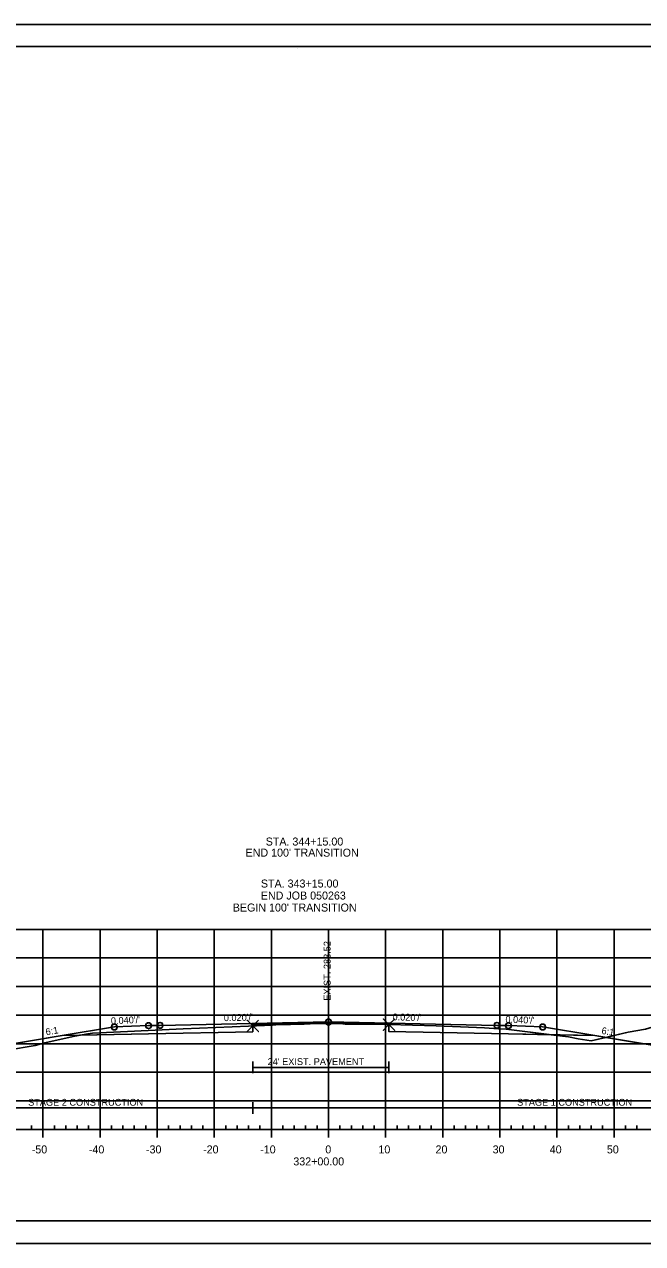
# Model space of a CAD drawing. Extents: x 1365647 to 1367999, y 387113 to 400173.
# Drawn here: x 1365840.8 to 1365949.1, y 399959.7 to 400173 of the extents above; entities that cross this region are included whole.
import ezdxf

# ---------------------------------------------------------------- set-up
doc = ezdxf.new("R2010")
doc.units = 0
for name, color, linetype in [('R_Alt Surface', 7, 'Continuous'), ('R_Axis', 7, 'Continuous'), ('R_Axis Annot', 7, 'Continuous'), ('R_Border', 7, 'Continuous'), ('R_Contours', 7, 'Continuous'), ('R_Exist Surface', 7, 'Continuous'), ('R_Fin Surface', 7, 'Continuous'), ('R_Fin Surface Annot', 7, 'Continuous'), ('R_Grid', 7, 'Continuous'), ('R_No Plot', 7, 'Continuous'), ('R_Water', 7, 'Continuous'), ('R_Xsect Elev', 7, 'Continuous')]:
    doc.layers.add(name, color=color, linetype=linetype)

msp = doc.modelspace()

# ---------------------------------------------------------------- linework, layer by layer
at = {"layer": 'R_Alt Surface'}
msp.add_lwpolyline([(1365847.47, 399996.07), (1365862.59, 399996.37), (1365880.82, 399996.74), (1365880.82, 399998.03), (1365894.09, 399998.29), (1365904.68, 399998.08), (1365904.68, 399996.79), (1365925.59, 399996.37), (1365940.72, 399996.07)], dxfattribs=at)
at = {"layer": 'R_Axis'}
for p, q in [((1365842.09, 399979.66), (1365842.09, 399980.36)), ((1365846.09, 399979.66), (1365846.09, 399980.36)), ((1365848.09, 399979.66), (1365848.09, 399980.36)), ((1365850.09, 399979.66), (1365850.09, 399980.36)), ((1365852.09, 399979.66), (1365852.09, 399980.36)), ((1365856.09, 399979.66), (1365856.09, 399980.36)), ((1365858.09, 399979.66), (1365858.09, 399980.36)), ((1365860.09, 399979.66), (1365860.09, 399980.36)), ((1365862.09, 399979.66), (1365862.09, 399980.36)), ((1365866.09, 399979.66), (1365866.09, 399980.36)), ((1365868.09, 399979.66), (1365868.09, 399980.36)), ((1365870.09, 399979.66), (1365870.09, 399980.36)), ((1365872.09, 399979.66), (1365872.09, 399980.36)), ((1365876.09, 399979.66), (1365876.09, 399980.36)), ((1365878.09, 399979.66), (1365878.09, 399980.36)), ((1365880.09, 399979.66), (1365880.09, 399980.36)), ((1365882.09, 399979.66), (1365882.09, 399980.36)), ((1365886.09, 399979.66), (1365886.09, 399980.36)), ((1365888.09, 399979.66), (1365888.09, 399980.36)), ((1365890.09, 399979.66), (1365890.09, 399980.36)), ((1365892.09, 399979.66), (1365892.09, 399980.36)), ((1365896.09, 399979.66), (1365896.09, 399980.36)), ((1365898.09, 399979.66), (1365898.09, 399980.36)), ((1365900.09, 399979.66), (1365900.09, 399980.36)), ((1365902.09, 399979.66), (1365902.09, 399980.36)), ((1365906.09, 399979.66), (1365906.09, 399980.36)), ((1365908.09, 399979.66), (1365908.09, 399980.36)), ((1365910.09, 399979.66), (1365910.09, 399980.36)), ((1365912.09, 399979.66), (1365912.09, 399980.36)), ((1365916.09, 399979.66), (1365916.09, 399980.36)), ((1365918.09, 399979.66), (1365918.09, 399980.36)), ((1365920.09, 399979.66), (1365920.09, 399980.36)), ((1365922.09, 399979.66), (1365922.09, 399980.36)), ((1365926.09, 399979.66), (1365926.09, 399980.36)), ((1365928.09, 399979.66), (1365928.09, 399980.36)), ((1365930.09, 399979.66), (1365930.09, 399980.36)), ((1365932.09, 399979.66), (1365932.09, 399980.36)), ((1365936.09, 399979.66), (1365936.09, 399980.36)), ((1365938.09, 399979.66), (1365938.09, 399980.36)), ((1365940.09, 399979.66), (1365940.09, 399980.36)), ((1365942.09, 399979.66), (1365942.09, 399980.36)), ((1365946.09, 399979.66), (1365946.09, 399980.36)), ((1365948.09, 399979.66), (1365948.09, 399980.36)), ((1365749.09, 399979.66), (1366039.09, 399979.66)), ((1365844.09, 399978.26), (1365844.09, 399979.66)), ((1365854.09, 399978.26), (1365854.09, 399979.66)), ((1365864.09, 399978.26), (1365864.09, 399979.66)), ((1365874.09, 399978.26), (1365874.09, 399979.66)), ((1365884.09, 399978.26), (1365884.09, 399979.66)), ((1365894.09, 399978.26), (1365894.09, 399979.66)), ((1365904.09, 399978.26), (1365904.09, 399979.66)), ((1365914.09, 399978.26), (1365914.09, 399979.66)), ((1365924.09, 399978.26), (1365924.09, 399979.66)), ((1365934.09, 399978.26), (1365934.09, 399979.66)), ((1365944.09, 399978.26), (1365944.09, 399979.66))]:
    msp.add_line(p, q, dxfattribs=at)
at = {"layer": 'R_Border'}
for p, q in [((1365736.09, 400169.12), (1366052.27, 400169.12)), ((1365888.61, 400168.86), (1365888.61, 400168.86)), ((1365888.61, 400168.86), (1365888.61, 400168.86)), ((1366052.27, 399963.66), (1365736.09, 399963.66))]:
    msp.add_line(p, q, dxfattribs=at)
at = {"layer": 'R_Contours'}
for points in [[(1365942.63, 399995.75), (1365946.57, 399996.66), (1365949.57, 399997.21), (1365951.33, 399997.7), (1365955.15, 399998.93), (1365959.59, 400000.44), (1365964.81, 400002.26), (1365966.02, 400002.63), (1365967.17, 400002.85), (1365976.25, 400005.02), (1365979.16, 400005.72), (1365979.95, 400005.88), (1365980.97, 400005.99), (1365987.82, 400006.59), (1365990.4, 400006.84), (1365992.51, 400006.9), (1365953.59, 399993.92)], [(1365850.59, 399996.13), (1365851.95, 399996.41), (1365852.77, 399996.48), (1365868.62, 399997.27), (1365880.1, 399997.74), (1365880.82, 399997.77), (1365880.82, 399996.74), (1365862.59, 399996.37)], [(1365880.82, 399997.77), (1365881.11, 399997.78), (1365881.49, 399997.8), (1365884.3, 399997.91), (1365884.88, 399997.94), (1365887.04, 399998.02), (1365887.45, 399998.03), (1365889.44, 399998.07), (1365889.68, 399998.08), (1365889.84, 399998.1), (1365892.01, 399998.21), (1365892.24, 399998.2), (1365892.65, 399998.18), (1365892.74, 399998.17), (1365893.24, 399998.18), (1365893.57, 399998.17), (1365896.59, 399998.12), (1365897.01, 399998.1), (1365897.3, 399998.1), (1365900.15, 399998.08), (1365900.66, 399998.06), (1365904.31, 399997.99), (1365904.68, 399997.99), (1365904.68, 399998.08), (1365894.09, 399998.29), (1365880.82, 399998.03)], [(1365904.68, 399997.99), (1365912.95, 399997.77), (1365918.61, 399997.56), (1365921.41, 399997.41), (1365923.83, 399997.28), (1365925.19, 399997.22), (1365933.17, 399996.22), (1365925.59, 399996.37), (1365904.68, 399996.79)], [(1365835.27, 399994.04), (1365836.48, 399993.88), (1365837.25, 399993.63), (1365837.91, 399993.5), (1365842.72, 399994.37), (1365844.42, 399994.79), (1365849.39, 399995.89), (1365850.59, 399996.13), (1365847.47, 399996.07)], [(1365933.17, 399996.22), (1365933.56, 399996.17), (1365936.11, 399995.87), (1365937.81, 399995.52), (1365940.06, 399995.16), (1365942.63, 399995.75), (1365940.72, 399996.07)]]:
    msp.add_lwpolyline(points, close=True, dxfattribs=at)
at = {"layer": 'R_Exist Surface'}
msp.add_lwpolyline([(1365837.91, 399993.5), (1365842.72, 399994.37), (1365844.42, 399994.79), (1365849.39, 399995.89), (1365851.95, 399996.41), (1365852.77, 399996.48), (1365868.62, 399997.27), (1365880.1, 399997.74), (1365880.82, 399997.77), (1365881.11, 399997.78), (1365881.49, 399997.8), (1365884.3, 399997.91), (1365884.88, 399997.94), (1365887.04, 399998.02), (1365887.45, 399998.03), (1365889.44, 399998.07), (1365889.68, 399998.08), (1365889.84, 399998.1), (1365892.01, 399998.21), (1365892.24, 399998.2), (1365892.65, 399998.18), (1365892.74, 399998.17), (1365893.24, 399998.18), (1365893.57, 399998.17), (1365896.59, 399998.12), (1365897.01, 399998.1), (1365897.3, 399998.1), (1365900.15, 399998.08), (1365900.66, 399998.06), (1365904.31, 399997.99), (1365904.68, 399997.99), (1365912.95, 399997.77), (1365918.61, 399997.56), (1365921.41, 399997.41), (1365923.83, 399997.28), (1365925.19, 399997.22), (1365933.56, 399996.17), (1365936.11, 399995.87), (1365937.81, 399995.52), (1365940.06, 399995.16), (1365946.57, 399996.66), (1365949.57, 399997.21)], dxfattribs=at)
at = {"layer": 'R_Fin Surface'}
msp.add_lwpolyline([(1365823.78, 399995), (1365830.79, 399992.66), (1365834.59, 399993.92), (1365847.47, 399996.07), (1365856.59, 399997.59), (1365862.59, 399997.83), (1365864.59, 399997.87), (1365894.09, 399998.46), (1365923.59, 399997.87), (1365925.59, 399997.83), (1365931.59, 399997.59), (1365940.72, 399996.07), (1365953.59, 399993.92), (1365992.51, 400006.9)], dxfattribs=at)
at = {"layer": 'R_Grid'}
for p, q in [((1365749.09, 400014.66), (1366039.09, 400014.66)), ((1365844.09, 399979.66), (1365844.09, 400014.66)), ((1365854.09, 399979.66), (1365854.09, 400014.66)), ((1365864.09, 399979.66), (1365864.09, 400014.66)), ((1365874.09, 399979.66), (1365874.09, 400014.66)), ((1365884.09, 399979.66), (1365884.09, 400014.66)), ((1365894.09, 399979.66), (1365894.09, 400014.66)), ((1365904.09, 399979.66), (1365904.09, 400014.66)), ((1365914.09, 399979.66), (1365914.09, 400014.66)), ((1365924.09, 399979.66), (1365924.09, 400014.66)), ((1365934.09, 399979.66), (1365934.09, 400014.66)), ((1365944.09, 399979.66), (1365944.09, 400014.66)), ((1365749.09, 400009.66), (1366039.09, 400009.66)), ((1365749.09, 400004.66), (1366039.09, 400004.66)), ((1365749.09, 399999.66), (1366039.09, 399999.66)), ((1365749.09, 399994.66), (1366039.09, 399994.66)), ((1365749.09, 399989.66), (1366039.09, 399989.66)), ((1365749.09, 399984.66), (1366039.09, 399984.66)), ((1365749.09, 399979.66), (1366039.09, 399979.66))]:
    msp.add_line(p, q, dxfattribs=at)
at = {"layer": 'R_No Plot'}
for p, q in [((1365723.69, 400173.01), (1366057.03, 400173.01)), ((1365723.69, 399959.68), (1366057.03, 399959.68))]:
    msp.add_line(p, q, dxfattribs=at)
msp.add_lwpolyline([(1365723.69, 400173.01), (1366057.03, 400173.01), (1366057.03, 399959.68), (1365723.69, 399959.68)], close=True, dxfattribs=at)
for points in [[(1365880.82, 399997.77), (1365879.82, 399998.77), (1365880.82, 399997.77), (1365879.82, 399996.77), (1365880.82, 399997.77), (1365881.82, 399996.77), (1365880.82, 399997.77), (1365881.82, 399998.77)], [(1365904.68, 399997.99), (1365903.68, 399998.99), (1365904.68, 399997.99), (1365903.68, 399996.99), (1365904.68, 399997.99), (1365905.68, 399996.99), (1365904.68, 399997.99), (1365905.68, 399998.99)]]:
    msp.add_lwpolyline(points, dxfattribs=at)
for centre in [(1365856.59, 399997.59), (1365856.59, 399997.59), (1365856.59, 399997.57), (1365862.59, 399997.83), (1365862.59, 399997.83), (1365862.59, 399997.81), (1365864.59, 399997.87), (1365864.59, 399997.87), (1365864.59, 399997.85), (1365894.09, 399998.46), (1365894.09, 399998.46), (1365894.09, 399998.44), (1365923.59, 399997.87), (1365923.59, 399997.87), (1365923.59, 399997.85), (1365925.59, 399997.83), (1365925.59, 399997.83), (1365925.59, 399997.81), (1365931.59, 399997.59), (1365931.59, 399997.59), (1365931.59, 399997.57)]:
    msp.add_circle(centre, 0.5, dxfattribs=at)
at = {"layer": 'R_Water'}
for p, q in [((1365880.82, 399989.52), (1365880.82, 399991.52)), ((1365904.68, 399989.52), (1365904.68, 399991.52)), ((1365880.82, 399990.52), (1365904.68, 399990.52)), ((1365823.78, 399983.41), (1365880.82, 399983.41)), ((1365880.82, 399982.41), (1365880.82, 399984.41)), ((1365880.82, 399983.41), (1365992.51, 399983.41))]:
    msp.add_line(p, q, dxfattribs=at)

# ---------------------------------------------------------------- texts
at = {"layer": 'R_Axis Annot'}
for s, p in [('STA. 344+15.00', (1365883.09, 400029.33)), ("END 100' TRANSITION", (1365879.57, 400027.39)), ('STA. 343+15.00 ', (1365882.25, 400021.98)), ('END JOB 050263', (1365882.24, 400019.88)), ("BEGIN 100' TRANSITION", (1365877.33, 400017.78)), ('-50', (1365842.13, 399975.46)), ('-40', (1365852.13, 399975.46)), ('-30', (1365862.13, 399975.46)), ('-20', (1365872.13, 399975.46)), ('-10', (1365882.13, 399975.46)), ('0', (1365893.53, 399975.46)), ('10', (1365902.83, 399975.46)), ('20', (1365912.83, 399975.46)), ('30', (1365922.83, 399975.46)), ('40', (1365932.83, 399975.46)), ('50', (1365942.83, 399975.46)), ('332+00.00', (1365887.93, 399973.36))]:
    msp.add_text(s, height=1.4, dxfattribs=at).set_placement(p)
at = {"layer": 'R_Fin Surface Annot'}
for s, rotation, p in [("0.040'/'", 2.2906, (1365856.01, 399998.07)), ("0.020'/'", 1.1458, (1365875.77, 399998.6)), ("0.020'/'", 358.8542, (1365905.29, 399998.74)), ("0.040'/'", 357.7094, (1365925.05, 399998.35)), ('6:1', 9.4623, (1365844.66, 399996.11)), ('6:1', 350.5377, (1365941.83, 399996.39))]:
    msp.add_text(s, height=1.2, rotation=rotation, dxfattribs=at).set_placement(p)
at = {"layer": 'R_Water'}
for s, p in [("24' EXIST. PAVEMENT", (1365883.44, 399990.92)), ('STAGE 2 CONSTRUCTION', (1365841.5, 399983.8)), ('STAGE 1 CONSTRUCTION', (1365927.12, 399983.8))]:
    msp.add_text(s, height=1.2, dxfattribs=at).set_placement(p)
at = {"layer": 'R_Xsect Elev'}
msp.add_text('EXIST. 283.52', height=1.2, rotation=90, dxfattribs=at).set_placement((1365894.45, 400002.18))

doc.saveas('drawing.dxf')
